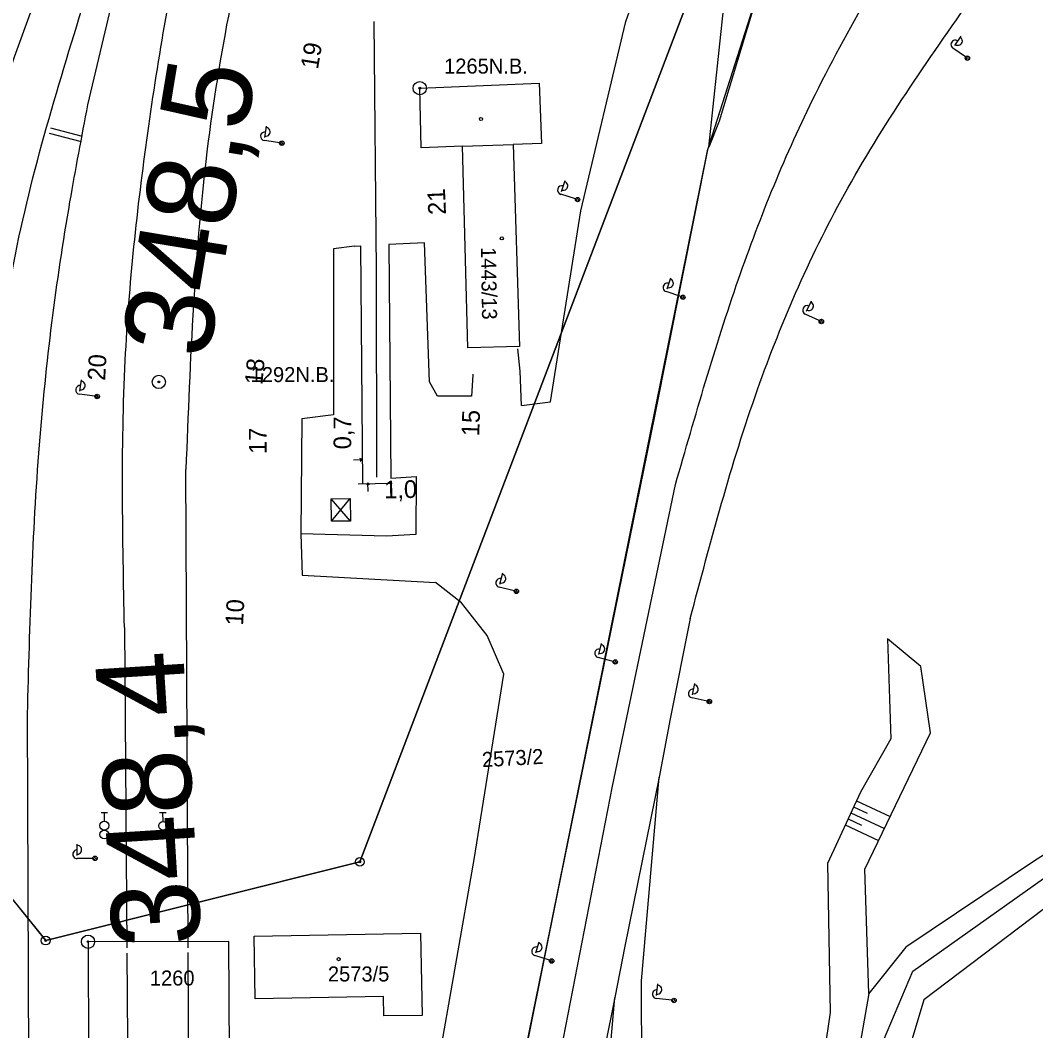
# Model space of a CAD drawing. Extents: x -469926 to -462499, y -1098642 to -1092733.
# Drawn here: x -465834.1 to -465719.2, y -1096160.3 to -1096046 of the extents above; entities that cross this region are included whole.
import ezdxf

# ---------------------------------------------------------------- set-up
doc = ezdxf.new("R2010")
doc.units = 0
for name, color, linetype in [('Vrstva 1', 7, 'Continuous'), ('Vrstva 11', 7, 'Continuous'), ('Vrstva 13', 7, 'Continuous'), ('Vrstva 24', 7, 'Continuous'), ('Vrstva 25', 7, 'Continuous'), ('Vrstva 4', 7, 'Continuous'), ('Vrstva 48', 7, 'Continuous'), ('Vrstva 50', 7, 'Continuous'), ('Vrstva 55', 7, 'Continuous')]:
    doc.layers.add(name, color=color, linetype=linetype)

msp = doc.modelspace()

# ---------------------------------------------------------------- linework, layer by layer
at = {"layer": 'Vrstva 1'}
for p, q in [((-465750.69, -1096042.89), (-465756.4, -1096060.74)), ((-465788.9, -1096053.66), (-465775.4, -1096053.11)), ((-465775.4, -1096053.11), (-465775.14, -1096059.93)), ((-465788.73, -1096060.42), (-465788.9, -1096053.66)), ((-465784.06, -1096060.24), (-465788.73, -1096060.42)), ((-465783.46, -1096083.03), (-465784.06, -1096060.24)), ((-465775.14, -1096059.93), (-465778.34, -1096060.03)), ((-465778.34, -1096060.03), (-465777.61, -1096082.88)), ((-465756.4, -1096060.74), (-465774.69, -1096151.27)), ((-465777.61, -1096082.88), (-465783.46, -1096083.03)), ((-465807.63, -1096149.59), (-465788.8, -1096149.26)), ((-465807.51, -1096156.69), (-465807.63, -1096149.59)), ((-465788.8, -1096149.26), (-465788.63, -1096158.59)), ((-465810.51, -1096150.2), (-465826.42, -1096150.23)), ((-465826.42, -1096150.23), (-465826.22, -1096187.65)), ((-465809.61, -1096298.26), (-465810.51, -1096150.2)), ((-465774.69, -1096151.27), (-465798.39, -1096267.46)), ((-465793.02, -1096156.43), (-465807.51, -1096156.69)), ((-465792.98, -1096158.63), (-465793.02, -1096156.43)), ((-465788.63, -1096158.59), (-465792.98, -1096158.63))]:
    msp.add_line(p, q, dxfattribs=at)
at = {"layer": 'Vrstva 11'}
msp.add_lwpolyline([(-465726.68, -1095986.97), (-465750.69, -1096042.89), (-465756.4, -1096060.74), (-465774.69, -1096151.27), (-465798.39, -1096267.46), (-465800.54, -1096267.43), (-465803.81, -1096291.77), (-465800.26, -1096355.39), (-465800.67, -1096499.77), (-465799.92, -1096569.98), (-465799.38, -1096655.08), (-465797.68, -1096743.44)], dxfattribs=at)
at = {"layer": 'Vrstva 13'}
for p, q in [((-465754.41, -1096032.78), (-465795.68, -1096141.19)), ((-465795.68, -1096141.19), (-465754.41, -1096032.78)), ((-465831.21, -1096150.1), (-465873.88, -1096097.36)), ((-465873.88, -1096097.36), (-465831.21, -1096150.1)), ((-465795.68, -1096141.19), (-465831.21, -1096150.1)), ((-465831.21, -1096150.1), (-465795.68, -1096141.19))]:
    msp.add_line(p, q, dxfattribs=at)
at = {"layer": 'Vrstva 24'}
for centre, radius in [((-465788.9, -1096053.66), 0.75), ((-465788.9, -1096053.66), 0.1), ((-465818.41, -1096086.9), 0.75), ((-465818.41, -1096086.9), 0.1), ((-465795.68, -1096141.19), 0.5), ((-465795.68, -1096141.19), 0.5), ((-465795.68, -1096141.19), 0.1), ((-465795.68, -1096141.19), 0.1), ((-465831.21, -1096150.1), 0.5), ((-465831.21, -1096150.1), 0.5), ((-465826.42, -1096150.23), 0.75), ((-465831.21, -1096150.1), 0.1), ((-465831.21, -1096150.1), 0.1), ((-465826.42, -1096150.23), 0.1)]:
    msp.add_circle(centre, radius, dxfattribs=at)
at = {"layer": 'Vrstva 25'}
for centre in [(-465781.98, -1096057.15), (-465779.62, -1096070.66), (-465798.08, -1096152.2)]:
    msp.add_circle(centre, 0.175, dxfattribs=at)
at = {"layer": 'Vrstva 4'}
msp.add_line((-465784.06, -1096060.24), (-465778.34, -1096060.03), dxfattribs=at)
at = {"layer": 'Vrstva 48'}
for points in [[(-465739.83, -1096134.98), (-465738.31, -1096135.69)], [(-465739.51, -1096134.3), (-465735.7, -1096136.07)], [(-465740.15, -1096135.66), (-465736.35, -1096137.42)], [(-465740.78, -1096137.02), (-465737, -1096138.77)], [(-465740.46, -1096136.34), (-465738.95, -1096137.04)]]:
    msp.add_lwpolyline(points, dxfattribs=at)
at = {"layer": 'Vrstva 55'}
for p, q in [((-465728.4, -1096048.85), (-465727.67, -1096047.78)), ((-465727.16, -1096050.13), (-465728.6, -1096049.14)), ((-465727.03, -1096050.51), (-465727.11, -1096050.08)), ((-465726.85, -1096050.5), (-465726.93, -1096050.03)), ((-465806.42, -1096059.26), (-465806.23, -1096057.97)), ((-465829.03, -1096058.9), (-465829.03, -1096058.9)), ((-465804.74, -1096059.86), (-465806.47, -1096059.6)), ((-465804.46, -1096060.14), (-465804.72, -1096059.79)), ((-465804.3, -1096060.04), (-465804.58, -1096059.66)), ((-465772.86, -1096065.34), (-465772.47, -1096064.1)), ((-465771.29, -1096066.2), (-465772.96, -1096065.67)), ((-465770.88, -1096066.45), (-465771.1, -1096066.03)), ((-465771.05, -1096066.52), (-465771.26, -1096066.13)), ((-465796.3, -1096071.55), (-465795.6, -1096071.49)), ((-465795.6, -1096071.49), (-465795.37, -1096098.43)), ((-465792.4, -1096071.36), (-465792.16, -1096097.78)), ((-465760.93, -1096076.35), (-465760.52, -1096075.12)), ((-465759.38, -1096077.24), (-465761.04, -1096076.68)), ((-465759.15, -1096077.57), (-465759.35, -1096077.17)), ((-465758.97, -1096077.5), (-465759.19, -1096077.07)), ((-465745.16, -1096078.91), (-465744.61, -1096077.73)), ((-465743.71, -1096079.96), (-465745.3, -1096079.23)), ((-465743.33, -1096080.26), (-465743.5, -1096079.81)), ((-465743.52, -1096080.31), (-465743.67, -1096079.9)), ((-465827.33, -1096087.95), (-465827.17, -1096086.66)), ((-465825.64, -1096088.52), (-465827.37, -1096088.3)), ((-465825.35, -1096088.79), (-465825.62, -1096088.45)), ((-465825.19, -1096088.7), (-465825.48, -1096088.32)), ((-465796.4, -1096095.72), (-465795.4, -1096095.69)), ((-465795.4, -1096095.69), (-465795.4, -1096095.69)), ((-465792.16, -1096097.78), (-465789.31, -1096097.61)), ((-465789.31, -1096097.61), (-465789.34, -1096104.17)), ((-465794.76, -1096098.32), (-465794.76, -1096098.32)), ((-465794.73, -1096099.31), (-465794.76, -1096098.32)), ((-465796.73, -1096102.67), (-465798.91, -1096100.11)), ((-465798.87, -1096102.66), (-465796.76, -1096100.07)), ((-465789.34, -1096104.17), (-465792.65, -1096104.36)), ((-465779.83, -1096109.78), (-465779.52, -1096108.51)), ((-465778.22, -1096110.53), (-465779.92, -1096110.12)), ((-465777.96, -1096110.84), (-465778.19, -1096110.47)), ((-465777.79, -1096110.76), (-465778.04, -1096110.35)), ((-465768.65, -1096117.75), (-465768.33, -1096116.49)), ((-465767.03, -1096118.52), (-465768.73, -1096118.09)), ((-465766.78, -1096118.82), (-465767.01, -1096118.45)), ((-465766.61, -1096118.75), (-465766.85, -1096118.33)), ((-465758.04, -1096122.3), (-465757.78, -1096121.03)), ((-465756.4, -1096123), (-465758.11, -1096122.65)), ((-465756.13, -1096123.29), (-465756.37, -1096122.93)), ((-465755.96, -1096123.21), (-465756.23, -1096122.81)), ((-465824.95, -1096135.6), (-465824.2, -1096135.6)), ((-465824.57, -1096136.6), (-465824.57, -1096135.6)), ((-465818.34, -1096135.63), (-465817.58, -1096135.61)), ((-465817.94, -1096136.62), (-465817.96, -1096135.62)), ((-465827.64, -1096140.48), (-465827.65, -1096139.18)), ((-465825.41, -1096140.92), (-465825.75, -1096140.58)), ((-465825.88, -1096140.8), (-465827.63, -1096140.83)), ((-465825.56, -1096141.04), (-465825.87, -1096140.73)), ((-465775.78, -1096151.47), (-465775.38, -1096150.23)), ((-465774.22, -1096152.33), (-465775.88, -1096151.8)), ((-465773.81, -1096152.59), (-465774.03, -1096152.16)), ((-465773.98, -1096152.66), (-465774.18, -1096152.27)), ((-465762.11, -1096156.31), (-465761.97, -1096155.01)), ((-465760.4, -1096156.84), (-465762.14, -1096156.65)), ((-465760.11, -1096157.11), (-465760.38, -1096156.77)), ((-465759.95, -1096157.01), (-465760.25, -1096156.64))]:
    msp.add_line(p, q, dxfattribs=at)
for points in [[(-465777.41, -1096089.55), (-465774.12, -1096089.17), (-465770.69, -1096067.53), (-465765.61, -1096046.12), (-465757.16, -1096022.27), (-465744.02, -1095987.47), (-465735.66, -1095959.43), (-465738.34, -1095956.78), (-465739.23, -1095955.91)], [(-465826.43, -1096055.54), (-465821.45, -1096034.56), (-465817.52, -1096018.39), (-465811.84, -1096002.78)], [(-465756.19, -1096060.33), (-465754.06, -1096040.11), (-465748.58, -1096026.39), (-465747.74, -1096033.15), (-465755.04, -1096057.41), (-465756.19, -1096060.33)], [(-465794.08, -1096046.13), (-465793.82, -1096074.26), (-465793.8, -1096097.66)], [(-465830.8, -1096058.75), (-465827.2, -1096059.71)], [(-465830.65, -1096058.17), (-465827.08, -1096059.1)], [(-465784.4, -1096200), (-465773.31, -1096144.83), (-465762.32, -1096090.79), (-465756.29, -1096060.47)], [(-465796.3, -1096071.55), (-465798.65, -1096071.86), (-465798.67, -1096090.63), (-465802.22, -1096091.09), (-465802.35, -1096104.1)], [(-465782.9, -1096086.02), (-465782.9, -1096086.12), (-465783.05, -1096088.5), (-465786.9, -1096088.5), (-465787.8, -1096086.9), (-465788.36, -1096071.18), (-465792.4, -1096071.36)], [(-465777.41, -1096089.55), (-465777.54, -1096085.67), (-465777.81, -1096083.14)], [(-465795.65, -1096095.85), (-465795.4, -1096095.69), (-465795.66, -1096095.55)], [(-465815.08, -1096150.92), (-465815.35, -1096096.81)], [(-465795.87, -1096098.44), (-465792.03, -1096098.37)], [(-465794.6, -1096098.56), (-465794.76, -1096098.32), (-465794.9, -1096098.57)], [(-465780.37, -1096200), (-465774.77, -1096172.02), (-465767.09, -1096132.62), (-465759.98, -1096098.52)], [(-465792.65, -1096104.36), (-465802.35, -1096104.1), (-465802.2, -1096108.77), (-465787.13, -1096109.61)], [(-465792.87, -1096200), (-465788.96, -1096176.45), (-465782.76, -1096140.92), (-465779.39, -1096119.97), (-465781.26, -1096115.59), (-465784.19, -1096111.91), (-465787.13, -1096109.61)], [(-465758.31, -1096113.67), (-465760.59, -1096125.01), (-465761.82, -1096131.61), (-465765.7, -1096150.75), (-465766.82, -1096156.54), (-465772.36, -1096183.9), (-465773.89, -1096190.75), (-465776.64, -1096200)], [(-465822.3, -1096114.68), (-465822.02, -1096150.91)], [(-465736, -1096115.96), (-465735.62, -1096127.28), (-465739.06, -1096133.31), (-465742.79, -1096141.37), (-465742.49, -1096158.23), (-465744.85, -1096174.51), (-465744.45, -1096178.35), (-465742.86, -1096179.23), (-465740.4, -1096175.83), (-465736.88, -1096162.38), (-465733.13, -1096153.56), (-465718.35, -1096143.09), (-465695.2, -1096128.34), (-465692.12, -1096125.11), (-465698.33, -1096127.71), (-465719.5, -1096141.16), (-465733.91, -1096150.85), (-465738.11, -1096156.09), (-465740.15, -1096167.73), (-465742.24, -1096174.82)], [(-465738.11, -1096156.09), (-465738.57, -1096142.02), (-465731.12, -1096126.59), (-465732.22, -1096119.1), (-465736, -1096115.96)], [(-465832.8, -1096200), (-465833.12, -1096163.8), (-465833.27, -1096124.47)], [(-465692.12, -1096125.11), (-465694.93, -1096131.17), (-465717.01, -1096145.52), (-465731.88, -1096156.79), (-465736.08, -1096170.79), (-465740.26, -1096185.09), (-465742.54, -1096188.95), (-465745.33, -1096188.94), (-465743.04, -1096183.73), (-465742.86, -1096179.23)], [(-465763.82, -1096154.65), (-465761.82, -1096131.61)], [(-465822.02, -1096151.52), (-465821.64, -1096200.5)], [(-465814.84, -1096200.5), (-465815.08, -1096151.46)], [(-465768.22, -1096200), (-465768.72, -1096178.1), (-465766.82, -1096156.54)]]:
    msp.add_lwpolyline(points, dxfattribs=at)
msp.add_lwpolyline([(-465798.91, -1096100.11), (-465796.76, -1096100.07), (-465796.73, -1096102.67), (-465798.87, -1096102.66)], close=True, dxfattribs=at)
for centre, radius in [((-465726.96, -1096050.27), 0.25), ((-465726.96, -1096050.27), 0.25), ((-465804.5, -1096059.89), 0.25), ((-465804.5, -1096059.89), 0.25), ((-465771.05, -1096066.27), 0.25), ((-465771.05, -1096066.27), 0.25), ((-465759.14, -1096077.32), 0.25), ((-465759.14, -1096077.32), 0.25), ((-465743.48, -1096080.06), 0.25), ((-465743.48, -1096080.06), 0.25), ((-465825.39, -1096088.55), 0.25), ((-465825.39, -1096088.55), 0.25), ((-465777.97, -1096110.59), 0.25), ((-465777.97, -1096110.59), 0.25), ((-465766.79, -1096118.58), 0.25), ((-465766.79, -1096118.58), 0.25), ((-465756.15, -1096123.05), 0.25), ((-465756.15, -1096123.05), 0.25), ((-465824.57, -1096137.1), 0.5), ((-465817.93, -1096137.12), 0.5), ((-465824.57, -1096138.1), 0.5), ((-465817.91, -1096138.12), 0.5), ((-465825.63, -1096140.8), 0.25), ((-465825.63, -1096140.8), 0.25), ((-465773.98, -1096152.41), 0.25), ((-465773.98, -1096152.41), 0.25), ((-465760.15, -1096156.87), 0.25), ((-465760.15, -1096156.87), 0.25)]:
    msp.add_circle(centre, radius, dxfattribs=at)
for centre, start, end in [((-465728.32, -1096048.73), 55.3617, 235.3617), ((-465728.03, -1096048.32), 234.6592, 56.0643), ((-465806.4, -1096059.11), 81.63, 261.63), ((-465806.32, -1096058.61), 260.9274, 82.3325), ((-465772.81, -1096065.2), 72.5598, 252.5598), ((-465772.66, -1096064.72), 251.8573, 73.2624), ((-465760.72, -1096075.74), 250.8817, 72.2869), ((-465760.88, -1096076.21), 71.5843, 251.5843), ((-465745.09, -1096078.77), 65.3943, 245.3943), ((-465744.88, -1096078.32), 244.6917, 66.0969), ((-465827.31, -1096087.8), 82.8003, 262.8003), ((-465827.24, -1096087.31), 262.0977, 83.5029), ((-465779.8, -1096109.63), 76.207, 256.207), ((-465779.67, -1096109.15), 255.5044, 76.9096), ((-465768.61, -1096117.61), 75.9954, 255.9954), ((-465768.48, -1096117.12), 255.2928, 76.698), ((-465757.91, -1096121.67), 257.7865, 79.1917), ((-465758.01, -1096122.16), 78.4891, 258.4891), ((-465827.64, -1096139.83), 270.0021, 91.4072), ((-465827.64, -1096140.33), 90.7046, 270.7046), ((-465775.73, -1096151.32), 72.3483, 252.3483), ((-465775.57, -1096150.85), 251.6457, 73.0509), ((-465762.09, -1096156.16), 83.8493, 263.8493), ((-465762.03, -1096155.66), 263.1467, 84.5519)]:
    msp.add_arc(centre, 0.5, start, end, dxfattribs=at)
for points in [[(-465846.6, -1096098.02), (-465845.8, -1096091.42), (-465838.13, -1096060.21), (-465823.62, -1096020.29), (-465808.73, -1095979.35), (-465795.09, -1095943.03), (-465782.83, -1095920.01)], [(-465880.42, -1096134.49), (-465879.02, -1096106.34), (-465872.84, -1096065.66), (-465860.71, -1096022.55), (-465847.8, -1095991.32), (-465830.15, -1095958.17), (-465808.1, -1095925.47)], [(-465822.3, -1096114.68), (-465822.21, -1096084.45), (-465819.66, -1096058.76), (-465815.09, -1096032.93), (-465807.8, -1096005.95), (-465796.02, -1095973.42)], [(-465799.48, -1095999.55), (-465806.64, -1096027.45), (-465812.82, -1096059.68), (-465815.35, -1096096.81)], [(-465759.98, -1096098.52), (-465752.85, -1096075.29), (-465744.15, -1096054.34), (-465737.67, -1096042.26)], [(-465758.31, -1096113.67), (-465750.69, -1096087.74), (-465740.49, -1096064.98), (-465725.79, -1096042.5)], [(-465838.14, -1096109), (-465835.18, -1096075.38), (-465827.12, -1096044.73)], [(-465833.27, -1096124.47), (-465831.91, -1096094.01), (-465828.46, -1096066.52), (-465826.43, -1096055.54)], [(-465759.07, -1096200), (-465762.98, -1096177.73), (-465763.82, -1096154.65)]]:
    msp.add_spline(points, degree=3, dxfattribs=at)

# ---------------------------------------------------------------- texts
at = {"layer": 'Vrstva 50'}
for s, p in [('1265N.B.', (-465786.15, -1096052.02)), ('1292N.B.', (-465808.03, -1096086.92)), ('2573/5', (-465799.29, -1096154.73)), ('1260', (-465819.43, -1096155.19))]:
    msp.add_text(s, height=1.7, dxfattribs=at).set_placement(p)
for s, rotation, p in [('1443/13', 270.891, (-465781.98, -1096071.65)), ('2573/2', 3.213, (-465781.82, -1096130.49))]:
    msp.add_text(s, height=1.7, rotation=rotation, dxfattribs=at).set_placement(p)
at = {"layer": 'Vrstva 55'}
for s, height, rotation, p in [('19', 2, 80.6618, (-465800.42, -1096051.61)), ('348,5', 10, 80.6034, (-465812.82, -1096084.46)), ('21', 2, 92.4623, (-465785.93, -1096067.95)), ('20', 2, 86.7992, (-465824.49, -1096086.79)), ('18', 2, 84.647, (-465806.71, -1096087.29)), ('15', 2, 88.1533, (-465782.18, -1096093.07)), ('0,7', 2, 90, (-465796.65, -1096094.52)), ('17', 2, 90, (-465806.23, -1096095.06)), ('1,0', 2, 1.0074, (-465792.91, -1096100.08)), ('10', 2, 87.0269, (-465808.89, -1096114.5)), ('348,4', 10, 93.6074, (-465813.58, -1096150.5))]:
    msp.add_text(s, height=height, rotation=rotation, dxfattribs=at).set_placement(p)

doc.saveas('drawing.dxf')
